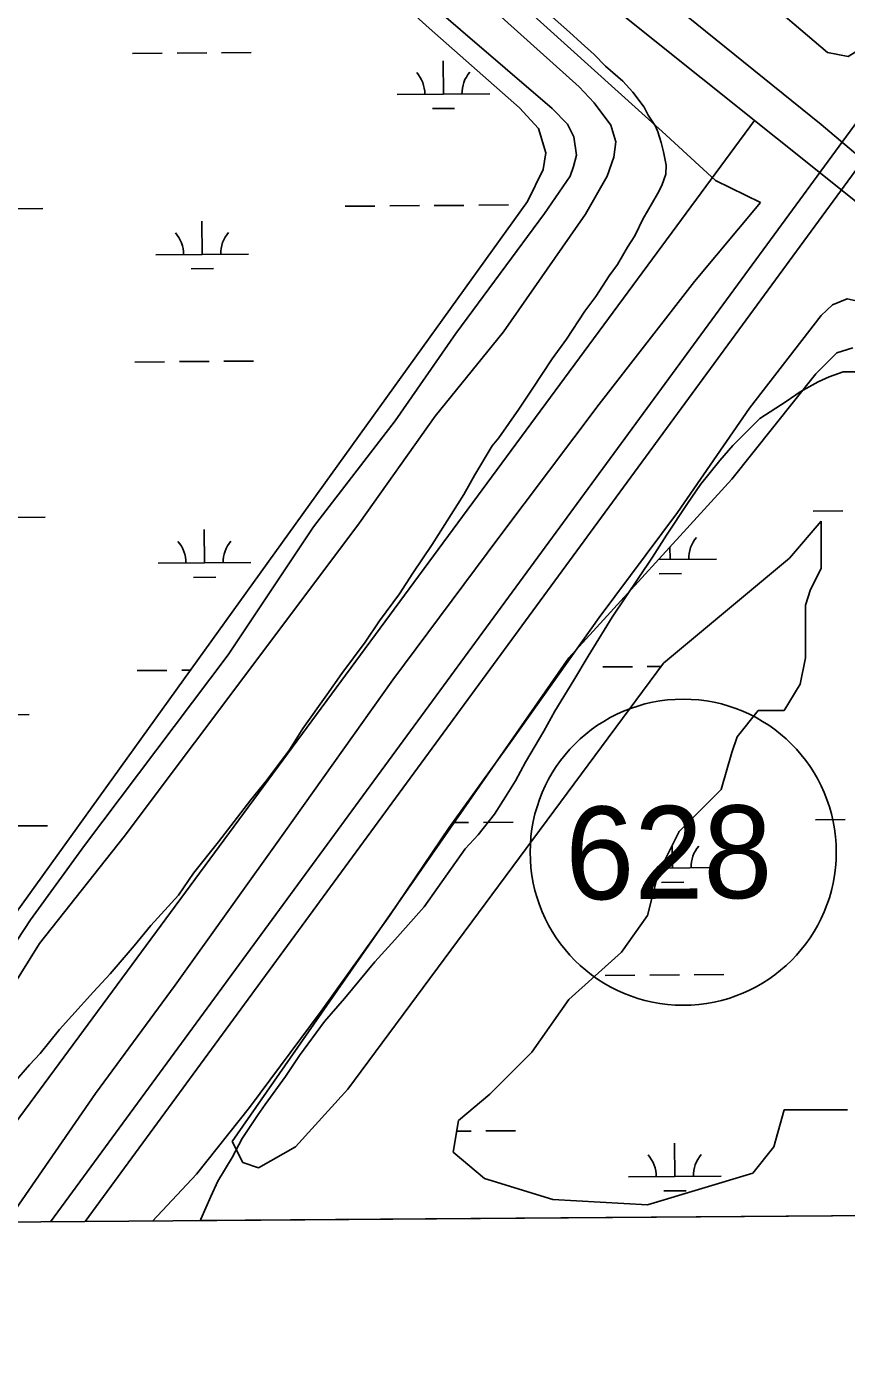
# Model space of a CAD drawing. Extents: x 3540316 to 3578335, y 553172 to 578787.
# Drawn here: x 3564138 to 3565022, y 558573 to 560013 of the extents above; entities that cross this region are included whole.
import ezdxf

# ---------------------------------------------------------------- set-up
doc = ezdxf.new("R2010")
doc.units = 0
for name, color, linetype in [('V-GRID-FRAM', 7, 'Continuous'), ('V-LEVE-TOET', 7, 'Continuous'), ('V-ROAD-CNTR', 7, 'Continuous'), ('V-ROAD-IDEN', 7, 'Continuous'), ('V-SITE-VEGE', 7, 'Continuous'), ('V-SURV-LINE', 7, 'Continuous'), ('V-TOPO-SHOR', 7, 'Continuous'), ('V-WETL-SWMP', 7, 'Continuous')]:
    doc.layers.add(name, color=color, linetype=linetype)

msp = doc.modelspace()

# ---------------------------------------------------------------- linework, layer by layer
at = {"layer": 'V-GRID-FRAM'}
msp.add_lwpolyline([(3544387.2, 576756), (3576013, 576999.8), (3576161.1, 558817.2), (3544519.4, 558573.3), (3544387.2, 576756)], dxfattribs=at)
at = {"layer": 'V-LEVE-TOET'}
for points in [[(3566410.2, 561829.6), (3566295.9, 561671.6), (3566183.4, 561520.7), (3566061.5, 561362.2), (3565947.2, 561200.2), (3565829.4, 561055.1), (3565744.7, 560933.3), (3565632.9, 560789.4), (3565529.2, 560648.9), (3565437.4, 560513.6), (3565350.4, 560400.6), (3565345.1, 560395.4), (3565335.7, 560393.7), (3565327.4, 560386.1), (3565322.6, 560369.2), (3565299.5, 560335.9), (3565187.7, 560196.7), (3565092.3, 560064.4), (3565031.3, 559985.7), (3565023.7, 559981.1), (3565001.4, 559985.4), (3564917.6, 560056.9), (3564775.5, 560174.1)], [(3564929, 559823.6), (3564880.7, 559847.5), (3564823.2, 559900.2), (3564371.1, 560308.3), (3564387.3, 560344.7), (3564423.6, 560381.7), (3564448.6, 560403.3), (3564775.5, 560174.1)], [(3564118.7, 558727.5), (3564212.3, 558862.9), (3564298.1, 558979.8), (3564415.2, 559143.7), (3564532.8, 559309.2), (3564646.9, 559462.6), (3564755.1, 559606.1), (3564857.9, 559738.6), (3564929, 559823.6)], [(3564994.5, 559701.9), (3565006.9, 559713.5), (3565022.7, 559719.9), (3565035.6, 559716.8), (3565079.3, 559686.6), (3565181.3, 559602), (3565343.8, 559470.7), (3565450.4, 559386.1), (3565561.1, 559299.1), (3565663, 559213.3), (3565774.8, 559117.6), (3565906.4, 559008.7), (3566006, 558925.9), (3566144, 558813.5), (3566230.3, 558740.7)], [(3564994.5, 559701.9), (3564917.2, 559601.9), (3564839.8, 559489.6), (3564755.2, 559376.1), (3564661.2, 559243.8), (3564593.3, 559149.9), (3564529, 559054.7), (3564455.3, 558951.8), (3564378.3, 558848), (3564321, 558776.1), (3564273.8, 558725.6)]]:
    msp.add_lwpolyline(points, dxfattribs=at)
at = {"layer": 'V-ROAD-CNTR'}
for points in [[(3566019.2, 559015.8), (3565777.2, 559246.1), (3565429.1, 559540.5), (3564994.4, 559907.6), (3564631.6, 560201), (3564050.7, 560669.7)], [(3566018.5, 559012.6), (3565737.3, 559229.1), (3565277, 559609.8), (3565029.8, 559826.5), (3564537.8, 560219.9), (3564053.1, 560614)], [(3564046.6, 558724.4), (3564922.7, 559912.1)]]:
    msp.add_lwpolyline(points, dxfattribs=at)
at = {"layer": 'V-ROAD-IDEN'}
msp.add_circle((3564845.8, 559123.2), 165, dxfattribs=at)
msp.add_circle((3564845.8, 559123.2), 165, dxfattribs=at)
at = {"layer": 'V-SITE-VEGE'}
for p, q in [((3565003.1, 559635.8), (3565018.3, 559641.2)), ((3565018.3, 559641.2), (3565043.1, 559641.1)), ((3564971.8, 559619.7), (3564991.3, 559630.5)), ((3564991.3, 559630.5), (3565003.1, 559635.8)), ((3564956.7, 559609), (3564971.8, 559619.7)), ((3564928.5, 559590.7), (3564956.7, 559609)), ((3564899.3, 559561.7), (3564928.5, 559590.7)), ((3564885.2, 559545.6), (3564899.3, 559561.7)), ((3564864.6, 559519.8), (3564885.2, 559545.6)), ((3564850.5, 559499.3), (3564864.6, 559519.8)), ((3564827.8, 559464.9), (3564850.5, 559499.3)), ((3564812.6, 559441.2), (3564827.8, 559464.9)), ((3564769.2, 559376.6), (3564812.6, 559441.2)), ((3564743.2, 559334.6), (3564769.2, 559376.6)), ((3564728, 559308.7), (3564743.2, 559334.6)), ((3564707.4, 559275.4), (3564728, 559308.7)), ((3564695.4, 559253.8), (3564707.4, 559275.4)), ((3564675.9, 559220.4), (3564695.4, 559253.8)), ((3564665, 559200), (3564675.9, 559220.4)), ((3564654.2, 559182.8), (3564665, 559200)), ((3564642.3, 559164.4), (3564654.2, 559182.8)), ((3564624.9, 559141.8), (3564642.3, 559164.4)), ((3564610.8, 559126.8), (3564624.9, 559141.8)), ((3564566.4, 559064.4), (3564610.8, 559126.8)), ((3564535, 559028.9), (3564566.4, 559064.4)), ((3564513.3, 559005.2), (3564535, 559028.9)), ((3564480.8, 558965.4), (3564513.3, 559005.2)), ((3564459.2, 558940.6), (3564480.8, 558965.4)), ((3564432.1, 558904.1), (3564459.2, 558940.6)), ((3564416.9, 558881.4), (3564432.1, 558904.1)), ((3564395.2, 558851.3), (3564416.9, 558881.4)), ((3564387.6, 558840.5), (3564395.2, 558851.3)), ((3564370.3, 558814.7), (3564387.6, 558840.5)), ((3564359.4, 558794.2), (3564370.3, 558814.7)), ((3564344.2, 558768.4), (3564359.4, 558794.2)), ((3564336.6, 558752.2), (3564344.2, 558768.4)), ((3564325.7, 558727.5), (3564336.6, 558752.2)), ((3565109.7, 558732), (3564325, 558726)), ((3564325, 558726), (3564325.7, 558727.5))]:
    msp.add_line(p, q, dxfattribs=at)
msp.add_lwpolyline([(3564704.8, 560023.5), (3564723.3, 560007.3), (3564735.7, 559995.7), (3564749.9, 559983.1), (3564762.2, 559970.5), (3564780.8, 559954.4), (3564791.4, 559942.7), (3564803.7, 559926.6), (3564808.1, 559917.7), (3564816, 559906.1), (3564818.6, 559899.8), (3564822.1, 559888.2), (3564824.7, 559878.4), (3564827.3, 559864.1), (3564827.2, 559854.4), (3564822.7, 559841.9), (3564818.1, 559833.1), (3564807.3, 559814.5), (3564802.8, 559806.5), (3564793.8, 559787.9), (3564785.7, 559775.5), (3564774.9, 559756.9), (3564765.9, 559744.5), (3564751.5, 559722.3), (3564739.8, 559706.4), (3564720, 559676.3), (3564704.7, 559655), (3564683.1, 559622.3), (3564668.7, 559601), (3564647.1, 559570), (3564639.9, 559561.2), (3564621, 559530.2), (3564609.2, 559508.9), (3564575, 559454.9), (3564554.3, 559423.9), (3564539.9, 559401.7), (3564518.3, 559372.5), (3564503, 559349.5), (3564477.8, 559315.9), (3564461.7, 559292.9), (3564435.6, 559256.6), (3564421.2, 559233.5), (3564396.9, 559200.8), (3564379.8, 559179.6), (3564361.8, 559156.5), (3564344.8, 559134.4), (3564317.8, 559100.8), (3564301.6, 559076.9), (3564272, 559044.2), (3564254, 559022.1), (3564228, 558992), (3564210.1, 558972.6), (3564186.7, 558946.9), (3564173.3, 558931.9), (3564152.6, 558906.2), (3564140.9, 558893.9), (3564124.8, 558875.3)], dxfattribs=at)
at = {"layer": 'V-SURV-LINE'}
for points in [[(3564163.6, 558724.7), (3565041.6, 559922.2)], [(3565065.7, 559904.4), (3564201, 558725)]]:
    msp.add_lwpolyline(points, dxfattribs=at)
at = {"layer": 'V-TOPO-SHOR'}
for points in [[(3564142.1, 559050.4), (3564200.5, 559130.6), (3564355.1, 559336.1), (3564447.2, 559473.9), (3564535.1, 559588.2), (3564600.6, 559682.4), (3564696.2, 559811.9), (3564724, 559852), (3564727.6, 559862.4), (3564730.6, 559874.7), (3564727.8, 559894.6), (3564720.9, 559908.1), (3564704.7, 559925.1), (3564555, 560053.6), (3564403.6, 560187.9), (3564262.6, 560320.3), (3564193.6, 560386.3), (3564181.5, 560397.5), (3564179.8, 560403.3), (3564181.5, 560408), (3564185.7, 560413.2), (3564200.3, 560418.3), (3564217.3, 560418.8), (3564228.5, 560419.4)], [(3564151.8, 559024.7), (3564243.2, 559140.2), (3564394.8, 559342.3), (3564496.9, 559478.2), (3564578.4, 559593.2), (3564652, 559684.3), (3564740.6, 559811), (3564763.7, 559852.2), (3564770.9, 559872.6), (3564773.3, 559889), (3564767.6, 559907.1), (3564749.7, 559931.2), (3564733.5, 559948.3), (3564586.7, 560080.8), (3564439.4, 560216.2), (3564291.4, 560343.5), (3564236.5, 560396)], [(3564142.1, 559050.4), (3564112.8, 559005.5), (3564088.1, 558968.3), (3564081.3, 558961.6), (3564075.4, 558958.9), (3564057, 558965.3), (3563968.7, 559033.7), (3563888, 559095.1), (3563832.8, 559138.9), (3563735.1, 559221.7), (3563665.6, 559277.7), (3563585.1, 559346.2)], [(3564151.8, 559024.7), (3564099.5, 558941), (3564084.9, 558929.3), (3564067.7, 558930.2), (3564049.7, 558936.4), (3564032.4, 558945.7), (3563942.9, 559011.1), (3563862.2, 559072.6), (3563807, 559116.3), (3563709.3, 559199.2), (3563639.9, 559255.1), (3563586.9, 559299.8)]]:
    msp.add_lwpolyline(points, dxfattribs=at)
at = {"layer": 'V-WETL-SWMP'}
for p, q in [((3564252.1, 559984.4), (3564284.1, 559984.6)), ((3564300.1, 559984.7), (3564332.1, 559985)), ((3564348.1, 559985.1), (3564380.1, 559985.4)), ((3564587.3, 559940.5), (3564587, 559976.5)), ((3564537.3, 559940.1), (3564637.3, 559940.9)), ((3564575.4, 559925), (3564599.4, 559925.2)), ((3564123.5, 559816.9), (3564155.5, 559817.1)), ((3564481.4, 559819.6), (3564513.4, 559819.9)), ((3564529.4, 559820), (3564561.4, 559820.3)), ((3564577.4, 559820.4), (3564609.4, 559820.6)), ((3564625.4, 559820.7), (3564657.4, 559821)), ((3564327.2, 559767.7), (3564326.9, 559803.7)), ((3564277.2, 559767.3), (3564377.2, 559768.1)), ((3564315.3, 559752.2), (3564339.3, 559752.4)), ((3564988.8, 559638.8), (3565011.5, 559661.5)), ((3565011.5, 559661.5), (3565028.5, 559667.1)), ((3564254.7, 559651.7), (3564286.7, 559652)), ((3564302.7, 559652.1), (3564334.7, 559652.3)), ((3564350.7, 559652.5), (3564382.7, 559652.7)), ((3564898.1, 559525.4), (3564988.8, 559638.8)), ((3564722.4, 559332.7), (3564898.1, 559525.4)), ((3564126, 559484.2), (3564158, 559484.5)), ((3564985.8, 559490.8), (3565017.8, 559491.1)), ((3564329.7, 559435), (3564329.5, 559471)), ((3564994.5, 559480.1), (3564960.5, 559440.4)), ((3564994.5, 559457.4), (3564994.5, 559480.1)), ((3564994.5, 559429.1), (3564994.5, 559457.4)), ((3564819.2, 559438.8), (3564881.6, 559439.3)), ((3564960.5, 559440.4), (3564824.5, 559327.1)), ((3564831.6, 559438.9), (3564831.5, 559452.4)), ((3564279.7, 559434.7), (3564379.7, 559435.4)), ((3564983.2, 559406.4), (3564994.5, 559429.1)), ((3564317.9, 559419.5), (3564341.9, 559419.7)), ((3564819.8, 559423.4), (3564843.8, 559423.6)), ((3564977.5, 559389.4), (3564983.2, 559406.4)), ((3564977.5, 559361.1), (3564977.5, 559389.4)), ((3564977.5, 559332.7), (3564977.5, 559361.1)), ((3564359.7, 558811.3), (3564722.4, 559332.7)), ((3564824.5, 559327.1), (3564484.4, 558867.9)), ((3564971.8, 559304.4), (3564977.5, 559332.7)), ((3564257.2, 559319), (3564289.2, 559319.3)), ((3564305.2, 559319.4), (3564314.3, 559319.5)), ((3564759.1, 559322.9), (3564791.1, 559323.2)), ((3564807.1, 559323.3), (3564821.7, 559323.4)), ((3564954.8, 559276), (3564971.8, 559304.4)), ((3564040.5, 559270.9), (3564140.5, 559271.7)), ((3564903.8, 559247.7), (3564926.5, 559276)), ((3564926.5, 559276), (3564954.8, 559276)), ((3564898.1, 559230.7), (3564903.8, 559247.7)), ((3564886.8, 559191), (3564898.1, 559230.7)), ((3564841.5, 559145.7), (3564886.8, 559191)), ((3564128.6, 559151.5), (3564160.6, 559151.8)), ((3564598.9, 559155.2), (3564614.5, 559155.3)), ((3564630.5, 559155.4), (3564662.5, 559155.7)), ((3564988.4, 559158.2), (3565020.4, 559158.4)), ((3564818.8, 559100.3), (3564841.5, 559145.7)), ((3564834.2, 559106.2), (3564834, 559130.8)), ((3564807.4, 559055), (3564818.8, 559100.3)), ((3564821.7, 559106.1), (3564884.2, 559106.6)), ((3564822.3, 559090.7), (3564846.3, 559090.9)), ((3564779.1, 559015.3), (3564807.4, 559055)), ((3564722.4, 558964.3), (3564779.1, 559015.3)), ((3564761.7, 558990.2), (3564793.7, 558990.5)), ((3564809.7, 558990.6), (3564841.7, 558990.9)), ((3564857.7, 558991), (3564889.7, 558991.2)), ((3564682.7, 558907.6), (3564722.4, 558964.3)), ((3564637.4, 558862.3), (3564682.7, 558907.6)), ((3564484.4, 558867.9), (3564427.7, 558805.6)), ((3564603.4, 558833.9), (3564637.4, 558862.3)), ((3564597.7, 558799.9), (3564603.4, 558833.9)), ((3564954.8, 558845.3), (3564943.5, 558805.6)), ((3565022.8, 558845.3), (3564954.8, 558845.3)), ((3564601.5, 558822.5), (3564617.1, 558822.6)), ((3564633.1, 558822.8), (3564665.1, 558823)), ((3564371, 558788.6), (3564359.7, 558811.3)), ((3564427.7, 558805.6), (3564388, 558782.9)), ((3564836.8, 558773.6), (3564836.5, 558809.6)), ((3564943.5, 558805.6), (3564920.8, 558777.2)), ((3564631.7, 558771.6), (3564597.7, 558799.9)), ((3564388, 558782.9), (3564371, 558788.6)), ((3564920.8, 558777.2), (3564807.4, 558743.2)), ((3564705.4, 558748.9), (3564631.7, 558771.6)), ((3564786.8, 558773.2), (3564886.8, 558774)), ((3564807.4, 558743.2), (3564705.4, 558748.9)), ((3564824.9, 558758.1), (3564848.9, 558758.2))]:
    msp.add_line(p, q, dxfattribs=at)
msp.add_lwpolyline([(3563275.5, 559602.4), (3563264.6, 559617.7), (3563508.3, 559938.5), (3563923.5, 560506.2), (3563968, 560555.5), (3563984.7, 560574.7), (3563999.9, 560582.9), (3564011, 560585.5), (3564035.7, 560570.2), (3564050.7, 560554.9), (3564071.3, 560532.7), (3564109.4, 560477.2), (3564133.9, 560430.2), (3564168, 560384.4), (3564214.5, 560334.4), (3564572, 560011.8), (3564669.2, 559925.6), (3564689.7, 559903.4), (3564697.8, 559877.1), (3564694.9, 559859.2), (3564678.1, 559824.9), (3564071.9, 558982.8), (3564062.3, 558987), (3564034.8, 558999.6)], close=True, dxfattribs=at)
for centre, start, end in [((3564532, 559940.6), 359.6699, 41.2135), ((3564642.5, 559941.4), 139.6699, 181.2135), ((3564271.9, 559767.8), 359.6699, 41.2135), ((3564382.4, 559768.6), 139.6699, 181.2135), ((3564274.5, 559435.1), 359.6699, 41.2135), ((3564385, 559435.9), 139.6699, 181.2135), ((3564886.9, 559439.8), 139.6699, 181.2135), ((3564889.4, 559107.1), 139.6699, 181.2135), ((3564781.5, 558773.6), 359.6699, 41.2135), ((3564892, 558774.5), 139.6699, 181.2135)]:
    msp.add_arc(centre, 35.2, start, end, dxfattribs=at)

# ---------------------------------------------------------------- texts
at = {"layer": 'V-ROAD-IDEN'}
msp.add_text('628', height=100, rotation=0.4417, dxfattribs=at).set_placement((3564719, 559072.2))

doc.saveas('drawing.dxf')
